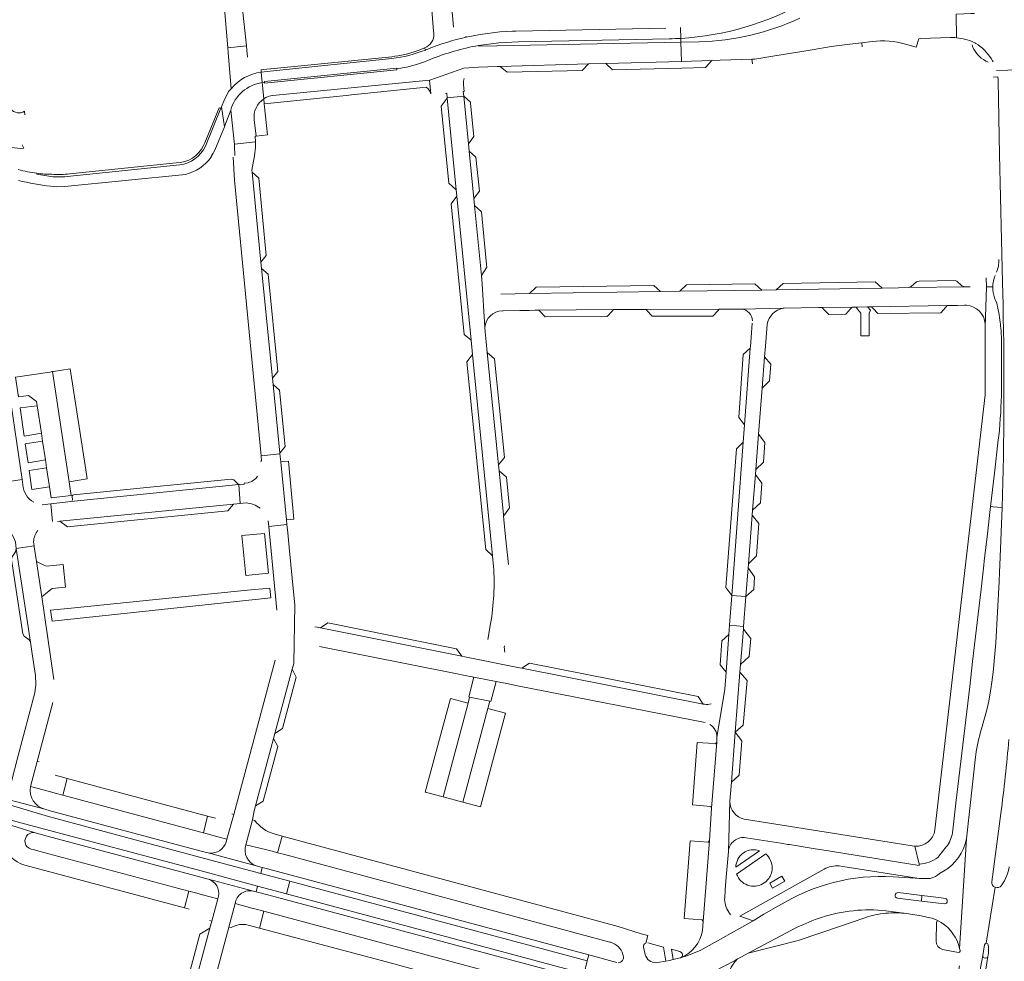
# Model space of a CAD drawing. Header units: metres. Extents: x 166325 to 190320, y 381923 to 404576.
# Tile 333 of 656: x 175043 to 175317, y 387500 to 387763. Entities that reach past the tile are written whole.
import ezdxf

# ---------------------------------------------------------------- set-up
doc = ezdxf.new("R2010")
doc.units = ezdxf.units.M
for name, color, linetype, lineweight in [('B-WE-VH-VERHARDING_ASFALT-GV', 8, 'Continuous', 18), ('B-WE-VH-VERHARDING_BETON-GV', 8, 'Continuous', 18), ('B-WE-VH-VERHARDING_BETONSTRAATSTEEN-GV', 8, 'Continuous', 18), ('B-WE-VH-VERHARDING_STRAATBAKSTEEN-GV', 8, 'Continuous', 18)]:
    doc.layers.add(name, color=color, linetype=linetype, lineweight=lineweight)

msp = doc.modelspace()

# ---------------------------------------------------------------- linework, layer by layer
at = {"layer": 'B-WE-VH-VERHARDING_ASFALT-GV', "flags": 128}
for points in [[(175289.43, 387755.678), (175292.347, 387754.849), (175293.158, 387757.191), (175293.579, 387757.255), (175301.94, 387757.58), (175303.19, 387757.55), (175303.638, 387757.474), (175303.563, 387764.075)], [(175308.658, 387764.272), (175307.61, 387764.2), (175305.67, 387764.15), (175303.563, 387764.075), (175303.638, 387757.474), (175305.518, 387757.153), (175305.89, 387757.09)], [(175226.788, 387757.31), (175226.682, 387760.365)], [(175222.62, 387760.18), (175180.781, 387759.338), (175179.847, 387759.32), (175176.32, 387759.089), (175170.859, 387758.358), (175166.931, 387757.637)], [(175170.448, 387755.337), (175176.053, 387756.054), (175181.537, 387756.377), (175223.566, 387757.183)], [(175231.871, 387756.353), (175226.827, 387756.249), (175227.016, 387750.898), (175235.425, 387751.131), (175237.79, 387751.197), (175246.578, 387751.515), (175247.453, 387751.547), (175252.437, 387752.304), (175263.43, 387754.15), (175268.72, 387755.02), (175273.94, 387755.72), (175277.239, 387756.099), (175280.159, 387756.434)], [(175156.31, 387754.323), (175155.745, 387754.099), (175155.602, 387754.042)], [(175314.79, 387748.389), (175321.07, 387748.53), (175321.155, 387750.635), (175320.946, 387752.482)], [(175146.295, 387751.689), (175112.367, 387748.119), (175109.816, 387747.875), (175110.162, 387745.006), (175110.793, 387745.079), (175110.777, 387745.268), (175147.61, 387749.017), (175147.634, 387748.833), (175150.344, 387749.279)], [(175110.162, 387745.006), (175109.816, 387747.875)], [(175322.553, 387677.11), (175321.93, 387705.249), (175321.382, 387732.833), (175321.106, 387746.737), (175321.07, 387748.53), (175314.79, 387748.389)], [(175315.24, 387745.46), (175315.61, 387724.96), (175316.46, 387689.24), (175316.606, 387683.1)], [(175101.494, 387743.271), (175100.856, 387742.588), (175099.618, 387740.296), (175098.772, 387738.2), (175099.607, 387732.687), (175099.917, 387733.506), (175101.354, 387737.297)], [(175095.929, 387724.383), (175096.44, 387725.297), (175096.552, 387725.516), (175096.886, 387726.166), (175099.607, 387732.687), (175098.772, 387738.2), (175098.615, 387737.809), (175094.296, 387727.281)], [(175051.161, 387716.12), (175051.825, 387716.053), (175052.683, 387715.966), (175055.145, 387715.989), (175088.746, 387719.39)], [(175316.4, 387626.554), (175315.74, 387610.54), (175315.639, 387608.61), (175315.551, 387606.011), (175314.61, 387588.91), (175313.836, 387580.708), (175313.504, 387577.891), (175313.196, 387576.022), (175312.64, 387572.66), (175312.07, 387570.23), (175310.62, 387564.96)], [(175309.027, 387557.65), (175308.97, 387557.132), (175306.438, 387534.304), (175304.509, 387503.722), (175304.63, 387503.11), (175304.636, 387502.996)], [(175313.467, 387522.32), (175315.989, 387541.32)], [(175304.509, 387503.722), (175306.438, 387534.304)], [(175300, 387525.23), (175298.929, 387524.65)], [(175296.37, 387523.24), (175293.73, 387523.17), (175285.962, 387523.686)], [(175287.363, 387519.277), (175293.929, 387518.47), (175296.28, 387518.18), (175298.699, 387517.92), (175300.55, 387517.689)], [(175314.402, 387520.776), (175311.917, 387505.166)], [(175316.272, 387521.453), (175316.138, 387521.27)], [(175300.356, 387516.149), (175298.57, 387516.372), (175296.26, 387516.62), (175293.868, 387516.916), (175287.174, 387517.743)], [(175254.046, 387515.556), (175249.972, 387513.247), (175246.936, 387511.419), (175232.398, 387503.275)], [(175283.982, 387514.227), (175289.72, 387513.436), (175290.234, 387513.365), (175293.827, 387512.832), (175296.22, 387512.28)], [(175298.729, 387511.33), (175299.4, 387510.93)], [(175242.614, 387500.792), (175242.732, 387500.871), (175245.54, 387502.43), (175259.08, 387509.521)], [(175304.483, 387498.929), (175304.03, 387496.38), (175309.832, 387495.306), (175310.34, 387498.28), (175310.95, 387501.75), (175311.42, 387504.74)], [(175208.965, 387499.802), (175201.13, 387501.902), (175200.73, 387500.308), (175199.825, 387496.753), (175199.456, 387495.155), (175205.946, 387493.418)], [(175226.763, 387501.132), (175226.678, 387501.103), (175226.593, 387501.076), (175224.676, 387500.604), (175223.64, 387500.35), (175222.627, 387500.18), (175220.28, 387499.787), (175219.961, 387499.751)], [(175312.47, 387501.831), (175312.4, 387501.45), (175311.84, 387497.99)]]:
    msp.add_lwpolyline(points, dxfattribs=at)
at = {"layer": 'B-WE-VH-VERHARDING_ASFALT-GV'}
for points in [[(175260.012, 387762.976, -0.105641), (175231.871, 387756.353)], [(175223.566, 387757.183, 0.010153), (175226.788, 387757.31)], [(175280.159, 387756.434, -0.0979307), (175289.43, 387755.678)], [(175305.89, 387757.09, -0.0629055), (175308.61, 387756.077)], [(175309.01, 387755.86, -0.1175981), (175313.279, 387751.702)], [(175109.816, 387747.875, 0.1885451), (175101.494, 387743.271)], [(175101.354, 387737.297, -0.2956792), (175110.162, 387745.006)], [(175088.746, 387719.39, 0.1736174), (175095.872, 387724.166)], [(175095.872, 387724.166, -0.1134884), (175095.929, 387724.383)], [(175047.361, 387719.711, -0.0367189), (175042.076, 387720.765)], [(175042.21, 387717.706, 0.0345776), (175051.161, 387716.12)], [(175316.606, 387683.1, -0.0123772), (175316.4, 387626.554)], [(175310.62, 387564.96, 0.0486131), (175309.027, 387557.65)], [(175315.989, 387541.32, 0.0121765), (175318.22, 387561.976)], [(175306.438, 387534.304, -0.2102854), (175300, 387525.23)], [(175298.929, 387524.65, -0.1272903), (175296.37, 387523.24)], [(175318.322, 387526.482, -0.1231778), (175316.272, 387521.453)], [(175314.402, 387520.776, -0.3375782), (175313.467, 387522.32)], [(175316.138, 387521.27, -0.3374434), (175314.402, 387520.776)], [(175265.982, 387512.373, -0.1056672), (175283.982, 387514.227)], [(175296.22, 387512.28, -0.0826697), (175298.729, 387511.33)], [(175232.398, 387503.275, -0.0376813), (175226.763, 387501.132)], [(175312.53, 387503.98, -0.0409563), (175312.47, 387501.831)]]:
    msp.add_lwpolyline(points, format="xyb", dxfattribs=at)
at = {"layer": 'B-WE-VH-VERHARDING_BETON-GV', "flags": 128}
for points in [[(175147.634, 387748.833), (175147.61, 387749.017), (175110.777, 387745.268), (175110.793, 387745.079), (175110.815, 387744.819), (175147.67, 387748.554)], [(175255.763, 387522.502), (175254.99, 387523.822), (175251.617, 387521.918), (175252.348, 387520.564)]]:
    msp.add_lwpolyline(points, close=True, dxfattribs=at)
at = {"layer": 'B-WE-VH-VERHARDING_BETONSTRAATSTEEN-GV'}
for points in [[(175261.352, 387767.418, -0.1131328), (175226.788, 387757.31)], [(175157.947, 387758.697, -0.3347671), (175155.374, 387754.623)], [(175156.31, 387754.323, -0.0357455), (175166.931, 387757.637)], [(175170.448, 387755.337, 0.0484089), (175156.958, 387751.456)], [(175153.308, 387753.845, -0.0567633), (175146.237, 387752.186)], [(175146.295, 387751.689, 0.0630349), (175155.602, 387754.042)], [(175308.2, 387754.729, 0.1820292), (175312.458, 387750.667)], [(175156.958, 387751.456, -0.0460968), (175150.344, 387749.279)], [(175315.24, 387745.46, 0.0228321), (175315.167, 387746.553)], [(175110.586, 387740.447, -0.1119194), (175113.115, 387741.402)], [(175155.827, 387743.677, -0.2243264), (175157.155, 387741.849)], [(175110.586, 387740.447, 0.2833702), (175107.884, 387734.631)], [(175093.781, 387727.458, -0.2828675), (175086.185, 387722.627)], [(175087.133, 387722.023, 0.2602897), (175094.296, 387727.281)], [(175051.454, 387719.426, -0.0285998), (175047.361, 387719.711)], [(175056.524, 387719.542, -0.0351082), (175051.454, 387719.426)], [(175051.202, 387718.809, 0.0475082), (175055.732, 387718.807)], [(175315.44, 387695.71, -0.1006978), (175314.795, 387692.167)], [(175314.4, 387691.22, 0.0938578), (175313.75, 387688.045)], [(175313.75, 387688.045, 0.0906616), (175314.262, 387684.978)], [(175315.813, 387678.211, -0.023782), (175316.15, 387673.681)], [(175316.15, 387659.37, -0.0253655), (175315.406, 387646.546)], [(175108.862, 387635.33, -0.1647022), (175106.219, 387633.477)], [(175046.481, 387628.047, -0.2638913), (175043.402, 387632.91)], [(175057.562, 387630.09, 0.2186305), (175057.212, 387629.885)], [(175105.62, 387627.873, -0.1580101), (175109.532, 387626.369)], [(175046.4, 387617.037, -0.1449377), (175047.623, 387620.286)], [(175053.049, 387551.821, -0.018179), (175052.445, 387552.044)], [(175113.472, 387535.633, -0.1571005), (175108.032, 387539.392)], [(175270.954, 387526.725, 0.1478932), (175266.772, 387525.84)], [(175254.046, 387515.556, -0.1562369), (175285.962, 387523.686)], [(175287.363, 387519.277, 0.9981531), (175287.174, 387517.743)], [(175300.356, 387516.149, 0.808854), (175300.55, 387517.689)], [(175278.076, 387512.259, -0.0580842), (175283.969, 387513.527)], [(175283.969, 387513.527, -0.0551208), (175289.72, 387513.436)], [(175265.982, 387512.373, 0.0405833), (175259.08, 387509.521)], [(175298.729, 387511.33, 0.4555664), (175298.07, 387511.07)], [(175304.509, 387503.722, 0.1929843), (175299.4, 387510.93)], [(175101.443, 387509.523, -0.197346), (175106.217, 387510.25)], [(175217.023, 387505.226, 0.3765405), (175216.39, 387504.05)], [(175297.97, 387505.77, 0.3362642), (175299.73, 387503.45)], [(175311.917, 387505.166, 0.3542668), (175311.42, 387504.74)], [(175312.439, 387504.771, 0.354415), (175311.917, 387505.166)], [(175226.763, 387501.132, 0.6708417), (175226.561, 387502.846)], [(175304.2, 387502.56, 0.3692678), (175304.636, 387502.996)], [(175310.95, 387501.75, 0.3807418), (175311.37, 387501.13)], [(175311.79, 387501.06, 0.3586829), (175312.4, 387501.45)]]:
    msp.add_lwpolyline(points, format="xyb", dxfattribs=at)
at = {"layer": 'B-WE-VH-VERHARDING_BETONSTRAATSTEEN-GV', "flags": 128}
for points in [[(175163.425, 387760.379), (175162.941, 387765.76), (175157.401, 387765.186), (175157.896, 387759.302), (175157.947, 387758.697)], [(175166.931, 387757.637), (175166.884, 387757.956)], [(175106.055, 387752.062), (175105.853, 387754.023), (175105.725, 387755.263), (175100.531, 387754.628), (175100.636, 387753.396), (175101.494, 387743.271)], [(175223.566, 387757.183), (175181.537, 387756.377), (175176.053, 387756.054), (175170.448, 387755.337), (175170.471, 387755.085), (175175.496, 387755.189), (175226.827, 387756.249), (175226.788, 387757.31)], [(175201.06, 387750.176), (175205.909, 387750.311), (175227.016, 387750.898), (175226.827, 387756.249), (175175.496, 387755.189), (175170.471, 387755.085), (175170.448, 387755.337)], [(175226.788, 387757.31), (175226.827, 387756.249), (175231.871, 387756.353)], [(175277.374, 387754.965), (175277.239, 387756.099), (175273.94, 387755.72), (175268.72, 387755.02), (175263.43, 387754.15), (175252.437, 387752.304), (175247.453, 387751.547), (175246.578, 387751.515), (175246.735, 387750.211)], [(175307.969, 387755.494), (175308.2, 387754.729)], [(175309.01, 387755.86), (175308.699, 387756.03), (175308.61, 387756.077)], [(175146.237, 387752.186), (175113.485, 387748.895), (175110.407, 387748.586), (175109.826, 387748.561), (175109.816, 387747.875), (175112.367, 387748.119), (175146.295, 387751.689)], [(175155.602, 387754.042), (175155.374, 387754.623), (175154.307, 387754.221), (175153.308, 387753.845)], [(175155.374, 387754.623), (175155.602, 387754.042), (175155.745, 387754.099), (175156.31, 387754.323)], [(175113.115, 387741.402), (175156.72, 387745.642), (175156.869, 387745.656), (175166.368, 387749.032), (175170.432, 387749.322), (175175.627, 387749.469), (175176.489, 387749.493), (175201.06, 387750.176)], [(175313.805, 387750.802), (175313.69, 387751.01), (175313.279, 387751.702)], [(175109.816, 387747.875), (175109.826, 387748.561)], [(175150.344, 387749.279), (175147.634, 387748.833), (175147.67, 387748.554), (175110.815, 387744.819), (175110.793, 387745.079), (175110.162, 387745.006), (175110.586, 387740.447)], [(175110.586, 387740.447), (175110.162, 387745.006)], [(175157.155, 387741.849), (175156.72, 387745.642), (175113.115, 387741.402)], [(175315.167, 387746.553), (175313.818, 387746.529)], [(175316.46, 387689.24), (175315.61, 387724.96), (175315.24, 387745.46)], [(175110.586, 387740.447), (175110.704, 387739.103), (175133.5, 387741.413), (175135.015, 387741.567), (175155.827, 387743.677)], [(175107.884, 387734.631), (175108.47, 387730.065), (175111.567, 387730.411), (175110.704, 387739.103)], [(175110.704, 387739.103), (175110.586, 387740.447)], [(175094.296, 387727.281), (175098.615, 387737.809), (175098.098, 387737.963), (175094.111, 387728.22), (175093.781, 387727.458)], [(175101.354, 387737.297), (175102.195, 387729.408), (175102.365, 387727.817), (175108.225, 387728.458), (175108.21, 387730.019), (175108.47, 387730.065), (175107.884, 387734.631)], [(175055.732, 387718.807), (175087.133, 387722.023)], [(175086.185, 387722.627), (175056.524, 387719.542)], [(175047.361, 387719.711), (175047.322, 387719.464), (175051.202, 387718.809)], [(175316.606, 387683.1), (175316.46, 387689.24)], [(175314.262, 387684.978), (175314.539, 387684.301), (175314.83, 387683.59)], [(175316.15, 387673.681), (175316.15, 387671.132), (175316.15, 387659.37)], [(175315.406, 387646.546), (175315.28, 387645.434), (175314.225, 387636.14), (175313.147, 387626.85), (175313.717, 387626.798), (175316.4, 387626.554)], [(175115.297, 387639.279), (175115.072, 387641.543), (175109.834, 387641.009), (175109.974, 387639.544), (175109.69, 387639.529)], [(175111.816, 387622.855), (175111.968, 387621.3), (175117.022, 387621.864), (175116.892, 387623.179), (175115.297, 387639.279)], [(175043.402, 387632.91), (175043.189, 387634.37), (175037.877, 387633.542), (175039.95, 387619.852), (175040.971, 387617.914), (175041.344, 387616.893), (175041.603, 387615.171), (175046.568, 387615.906), (175046.4, 387617.037)], [(175103.605, 387633.024), (175103.48, 387633.091), (175103.365, 387633.175), (175102.199, 387634.286), (175101.993, 387634.334), (175101.466, 387634.456), (175084.599, 387632.779), (175082.629, 387632.583), (175057.562, 387630.09)], [(175057.212, 387629.885), (175057.136, 387629.714), (175057.131, 387629.526), (175057.22, 387628.786), (175057.227, 387628.684), (175057.211, 387628.583), (175057.105, 387628.389), (175056.793, 387628.237), (175103.605, 387633.024)], [(175106.219, 387633.477), (175105.065, 387633.346), (175105.094, 387633.054), (175104.094, 387632.947), (175103.845, 387632.954), (175103.605, 387633.024), (175104.022, 387627.714), (175105.62, 387627.873)], [(175051.203, 387627.621), (175048.788, 387627.377)], [(175051.659, 387622.65), (175051.203, 387627.621)], [(175047.998, 387555.678), (175047.413, 387555.844), (175045.536, 387548.807), (175050.833, 387547.414), (175052.392, 387547.004), (175054.561, 387546.423), (175055.764, 387551.092), (175054.195, 387551.513)], [(175054.195, 387551.513), (175053.049, 387551.821)], [(175097.08, 387540.016), (175094.93, 387540.592), (175093.747, 387535.932), (175095.837, 387535.372), (175097.384, 387534.943), (175100.306, 387534.133), (175102.207, 387541.066)], [(175102.207, 387541.066), (175101.644, 387541.252)], [(175108.032, 387539.392), (175107.453, 387539.555), (175105.567, 387532.624), (175111.387, 387531.184), (175112.941, 387530.8), (175114.396, 387530.409), (175115.711, 387535.024)], [(175115.711, 387535.024), (175113.472, 387535.633)], [(175266.772, 387525.84), (175243.282, 387512.712), (175246.936, 387511.419), (175249.972, 387513.247), (175254.046, 387515.556)], [(175285.962, 387523.686), (175293.73, 387523.17), (175293.205, 387523.252), (175271.984, 387526.565), (175270.954, 387526.725)], [(175097.738, 387517.548), (175093.444, 387518.693), (175091.877, 387519.111), (175089.65, 387519.705), (175088.446, 387515.007), (175089.817, 387514.64)], [(175293.929, 387518.47), (175287.363, 387519.277)], [(175095.454, 387511.528), (175096.058, 387511.36), (175097.738, 387517.548)], [(175110.562, 387514.084), (175108.792, 387514.559), (175107.238, 387514.986), (175102.572, 387516.267), (175100.786, 387509.658), (175101.443, 387509.523)], [(175287.174, 387517.743), (175293.868, 387516.916), (175293.929, 387518.47)], [(175298.57, 387516.372), (175300.356, 387516.149)], [(175300.55, 387517.689), (175298.699, 387517.92)], [(175106.217, 387510.25), (175109.351, 387509.414), (175110.562, 387514.084)], [(175289.72, 387513.436), (175283.982, 387514.227)], [(175271.317, 387509.957), (175278.076, 387512.259)], [(175298.07, 387511.07), (175297.97, 387505.77)], [(175259.08, 387509.521), (175245.54, 387502.43), (175259.5, 387505.93), (175271.317, 387509.957)], [(175222.002, 387504.076), (175217.579, 387505.27)], [(175216.39, 387504.05), (175216.867, 387502.04)], [(175219.961, 387499.751), (175220.28, 387499.787), (175222.627, 387500.18), (175222.002, 387504.076)], [(175226.561, 387502.846), (175224.207, 387503.481), (175224.676, 387500.604), (175226.593, 387501.076), (175226.678, 387501.103), (175226.763, 387501.132)], [(175299.73, 387503.45), (175304.2, 387502.56)], [(175304.636, 387502.996), (175304.63, 387503.11), (175304.509, 387503.722)], [(175311.42, 387504.74), (175310.95, 387501.75)], [(175312.53, 387503.98), (175312.439, 387504.771)], [(175311.37, 387501.13), (175311.79, 387501.06)], [(175312.4, 387501.45), (175312.47, 387501.831)]]:
    msp.add_lwpolyline(points, dxfattribs=at)
for points in [[(175201.06, 387750.176), (175176.489, 387749.493), (175178.392, 387747.88), (175199.27, 387748.356)], [(175235.425, 387751.131), (175227.016, 387750.898), (175205.909, 387750.311), (175207.734, 387748.573), (175227.082, 387749.024), (175233.633, 387749.177)], [(175168.162, 387739.192), (175168.141, 387739.512), (175166.296, 387741.163), (175167.608, 387727.883), (175169.122, 387729.934)], [(175161.708, 387740.664), (175160.016, 387738.368), (175162.176, 387716.934), (175164.23, 387715.133)], [(175167.807, 387725.865), (175169.108, 387712.697), (175170.68, 387714.743), (175169.696, 387724.201)], [(175107.293, 387720.066), (175109.78, 387694.969), (175111.244, 387696.796), (175109.16, 387718.373)], [(175164.407, 387713.343), (175162.765, 387711.233), (175166.416, 387674.821), (175168.372, 387673.212)], [(175169.299, 387710.763), (175171.226, 387691.258), (175172.775, 387693.551), (175172.665, 387694.283), (175171.228, 387709.005)], [(175109.957, 387693.18), (175112.986, 387662.607), (175114.44, 387664.439), (175111.794, 387691.637)], [(175253.378, 387687.241), (175282.927, 387687.69), (175280.969, 387689.438), (175255.283, 387688.994)], [(175291.01, 387688.199), (175290.25, 387687.896), (175305.931, 387688.037), (175305.163, 387688.325), (175303.69, 387689.632), (175303.229, 387689.792), (175293.226, 387689.695), (175292.475, 387689.432)], [(175184.643, 387686.197), (175221.127, 387686.751), (175219.242, 387688.458), (175186.467, 387687.934)], [(175226.549, 387686.833), (175249.386, 387687.18), (175247.471, 387688.897), (175228.424, 387688.605)], [(175207.704, 387681.327), (175208.078, 387681.717), (175187.258, 387681.563), (175187.627, 387681.165), (175188.982, 387679.701), (175206.246, 387679.806)], [(175237.074, 387681.425), (175237.447, 387681.822), (175217.174, 387681.75), (175217.557, 387681.304), (175218.802, 387679.857), (175235.683, 387679.943)], [(175274.098, 387681.95), (175274.514, 387682.428), (175266.147, 387682.286), (175266.597, 387681.827), (175268.007, 387680.389), (175272.794, 387680.454)], [(175300.638, 387682.375), (175301.064, 387682.864), (175279.923, 387682.517), (175280.36, 387682.05), (175281.679, 387680.642), (175299.276, 387680.811)], [(175246.149, 387671.015), (175244.193, 387669.255), (175243.003, 387651.624), (175244.56, 387649.631)], [(175168.771, 387669.173), (175167.186, 387667.192), (175172.451, 387614.898), (175174.305, 387613.152)], [(175172.857, 387669.781), (175175.973, 387638.472), (175177.627, 387640.54), (175174.873, 387668.05)], [(175250.161, 387668.581), (175249.48, 387659.878), (175251.503, 387661.849), (175251.842, 387666.535)], [(175113.158, 387660.869), (175115.052, 387641.745), (175116.572, 387643.58), (175114.994, 387659.294)], [(175248.477, 387647.054), (175247.707, 387637.215), (175249.811, 387639.213), (175250.228, 387644.745)], [(175244.201, 387644.802), (175242.283, 387642.921), (175239.349, 387604.291), (175241.028, 387602.098)], [(175115.297, 387639.279), (175116.892, 387623.179), (175118.944, 387623.368), (175117.435, 387639.524)], [(175176.139, 387636.804), (175177.358, 387624.554), (175177.393, 387624.201), (175177.661, 387624.581), (175179.016, 387626.506), (175178.204, 387635.011)], [(175247.594, 387635.778), (175246.815, 387625.818), (175248.989, 387627.88), (175249.386, 387633.401)], [(175102.162, 387627.531), (175053.731, 387622.735), (175055.869, 387621.194), (175100.588, 387625.654)], [(175246.708, 387624.452), (175245.649, 387610.912), (175247.862, 387613.138), (175248.553, 387622.087)], [(175110.792, 387619.342), (175104.436, 387618.793), (175105.586, 387607.655), (175111.863, 387608.308)], [(175041.603, 387615.171), (175041.344, 387614.262), (175040.486, 387612.807), (175040.299, 387612.066), (175043.46, 387591.345), (175043.823, 387590.705), (175045.153, 387589.713), (175045.54, 387589.026)], [(175054.684, 387610.68), (175050.031, 387610.201), (175049.121, 387610.645), (175047.208, 387611.579), (175048.676, 387601.657), (175050.312, 387602.987), (175051.595, 387604.03), (175055.328, 387604.414)], [(175245.562, 387609.8), (175244.935, 387601.787), (175247.107, 387603.742), (175247.378, 387607.305)], [(175244.935, 387601.787), (175241.028, 387602.098), (175240.409, 387593.767), (175244.284, 387593.455)], [(175126.364, 387593.026), (175165.746, 387585.119), (175164.277, 387587.251), (175128.428, 387594.438)], [(175240.217, 387591.175), (175238.221, 387589.44), (175237.796, 387582.796), (175239.437, 387580.686)], [(175244.225, 387592.709), (175243.45, 387582.803), (175245.813, 387585.04), (175246.302, 387590.126)], [(175182.511, 387581.803), (175233.066, 387571.814), (175231.653, 387573.949), (175184.665, 387583.203)], [(175118.481, 387581.503), (175113.678, 387563.622), (175115.791, 387565.006), (175119.629, 387579.301)], [(175175.332, 387578.1), (175169.124, 387579.345), (175167.689, 387573.796), (175167.88, 387573.756), (175173.551, 387572.627), (175173.849, 387572.578)], [(175243.288, 387580.734), (175241.977, 387563.967), (175244.172, 387565.929), (175245.256, 387578.422)], [(175167.502, 387572.107), (175162.574, 387573.38), (175155.582, 387547.317), (175160.532, 387545.994)], [(175173.005, 387570.607), (175173.551, 387572.627), (175167.88, 387573.756), (175167.502, 387572.107), (175160.532, 387545.994), (175166.041, 387544.515)], [(175173.005, 387570.607), (175166.041, 387544.515), (175170.99, 387543.182), (175177.931, 387569.267)], [(175034.834, 387546.386), (175034.694, 387546.423), (175033.06, 387546.861), (175005.475, 387554.255), (175000.311, 387555.639), (174985.961, 387559.485), (174982.471, 387560.42), (174966.533, 387564.693), (174964.987, 387565.106), (174958.985, 387566.707), (174958.823, 387565.619), (174966.248, 387563.631), (175032.775, 387545.799), (175050.611, 387540.445), (175094.036, 387528.8), (175109.71, 387524.605), (175110.138, 387526.284), (175108.436, 387526.725), (175095.066, 387530.326), (175094.476, 387530.442), (175051.051, 387542.087), (175049.526, 387542.497)], [(175241.977, 387563.967), (175240.889, 387550.057), (175243.022, 387551.964), (175243.8, 387561.53)], [(175113.301, 387562.219), (175108.256, 387543.441), (175110.361, 387544.73), (175114.496, 387560.032)], [(175236.805, 387561.239), (175236.442, 387560.754), (175234.506, 387560.893), (175231.393, 387561.116), (175230.087, 387543.706), (175235.137, 387543.306), (175235.389, 387542.769)], [(175234.768, 387533.803), (175234.394, 387533.336), (175229.391, 387533.702), (175227.75, 387512.044), (175232.762, 387511.707), (175233.046, 387511.202)], [(175117.839, 387522.429), (175116.905, 387518.948), (175194.508, 387498.134), (175199.825, 387496.753), (175200.73, 387500.308), (175195.837, 387501.556)], [(175095.517, 387509.333), (175092.777, 387507.706), (175088.507, 387491.617), (175090.628, 387490.999)]]:
    msp.add_lwpolyline(points, close=True, dxfattribs=at)
at = {"layer": 'B-WE-VH-VERHARDING_STRAATBAKSTEEN-GV', "flags": 128}
for points in [[(175099.371, 387768.314), (175099.417, 387767.776), (175100.531, 387754.628), (175105.725, 387755.263), (175105.116, 387761.183), (175104.436, 387767.167)], [(175170.432, 387749.322), (175166.368, 387749.032), (175156.869, 387745.656)], [(175161.254, 387741.973), (175161.577, 387741.99), (175161.698, 387740.763), (175166.296, 387741.163), (175166.162, 387742.516), (175166.452, 387742.517), (175166.369, 387743.319), (175166.243, 387744.532)], [(175172.857, 387669.781), (175172.564, 387672.722), (175172.286, 387675.508), (175172.211, 387676.73), (175171.38, 387690.328), (175171.259, 387690.927), (175171.226, 387691.258), (175169.299, 387710.763), (175169.108, 387712.697), (175167.807, 387725.865), (175167.608, 387727.883), (175166.296, 387741.163), (175161.698, 387740.763), (175161.708, 387740.664), (175164.23, 387715.133), (175164.407, 387713.343), (175168.372, 387673.212), (175168.771, 387669.173), (175174.305, 387613.152), (175174.598, 387610.19)], [(175043.97, 387735.984), (175043.857, 387736.976)], [(175043.664, 387726.684), (175043.247, 387727.674)], [(175109.957, 387693.18), (175109.78, 387694.969), (175107.293, 387720.066), (175107.244, 387720.565), (175107.973, 387724.606), (175108.239, 387726.986), (175108.225, 387728.458), (175102.365, 387727.817), (175102.433, 387727.176), (175102.485, 387724.637)], [(175102.028, 387724.223), (175102.428, 387717.772), (175109.834, 387641.009), (175115.072, 387641.543), (175115.052, 387641.745), (175113.158, 387660.869), (175112.986, 387662.607), (175109.957, 387693.18)], [(175027.031, 387706.017), (175030.619, 387681.461), (175037.877, 387633.542), (175043.189, 387634.37), (175038.65, 387665.419), (175031.625, 387713.47)], [(175171.38, 387690.328), (175172.211, 387676.73)], [(175311.966, 387688.059), (175311.944, 387690.548)], [(175307.437, 387688.062), (175305.931, 387688.037), (175290.25, 387687.896), (175287.506, 387687.759), (175282.927, 387687.69), (175253.378, 387687.241), (175249.386, 387687.18), (175226.549, 387686.833), (175221.127, 387686.751), (175184.643, 387686.197), (175176.628, 387686.075)], [(175313.75, 387688.045), (175311.966, 387688.059), (175311.65, 387676.878), (175311.648, 387674.94), (175311.63, 387658), (175297.63, 387536.73)], [(175311.651, 387677.748), (175311.65, 387676.878), (175311.966, 387688.059)], [(175177.066, 387681.375), (175177.275, 387681.377), (175181.971, 387681.464), (175184.571, 387681.513), (175186.207, 387681.543), (175187.258, 387681.563), (175208.078, 387681.717), (175209.206, 387681.721), (175211.028, 387681.728), (175213.387, 387681.736), (175216.129, 387681.746), (175217.174, 387681.75), (175237.447, 387681.822), (175238.488, 387681.829), (175242.169, 387681.851), (175243.711, 387681.87), (175255.336, 387682.085), (175255.567, 387682.117), (175265.15, 387682.274), (175266.147, 387682.286), (175274.514, 387682.428), (175275.631, 387682.446), (175275.966, 387682.452), (175278.854, 387682.499), (175279.923, 387682.517), (175301.064, 387682.864), (175302.138, 387682.881), (175303.884, 387682.91), (175305.845, 387682.942), (175306.424, 387682.952)], [(175255.336, 387682.085), (175243.711, 387681.87)], [(175246.667, 387677.986), (175246.175, 387671.369), (175246.149, 387671.015), (175244.56, 387649.631), (175244.201, 387644.802), (175241.028, 387602.098), (175244.935, 387601.787), (175245.562, 387609.8), (175245.649, 387610.912), (175246.708, 387624.452), (175246.815, 387625.818), (175247.594, 387635.778), (175247.707, 387637.215), (175248.477, 387647.054)], [(175248.477, 387647.054), (175249.48, 387659.878), (175250.161, 387668.581), (175250.39, 387671.508), (175250.867, 387677.611)], [(175178.736, 387610.716), (175177.967, 387618.442), (175177.393, 387624.201), (175177.358, 387624.554), (175176.139, 387636.804), (175175.973, 387638.472), (175172.857, 387669.781)], [(175311.253, 387610.508), (175311.381, 387611.631), (175312.254, 387619.241), (175313.147, 387626.85), (175314.225, 387636.14), (175315.28, 387645.434), (175315.406, 387646.546)], [(175102.162, 387627.531), (175104.022, 387627.714), (175103.605, 387633.024), (175056.793, 387628.237), (175051.203, 387627.621), (175051.659, 387622.65)], [(175053.124, 387622.675), (175053.731, 387622.735), (175102.162, 387627.531)], [(175118.481, 387581.503), (175118.904, 387583.077), (175119.239, 387599.484), (175118.972, 387602.176), (175117.654, 387615.479), (175117.249, 387619.573), (175117.022, 387621.864), (175111.968, 387621.3), (175114.245, 387597.968)], [(175052.077, 387578.683), (175051.987, 387579.288), (175048.676, 387601.657), (175047.208, 387611.579), (175046.608, 387615.633), (175046.568, 387615.906), (175041.603, 387615.171), (175045.54, 387589.026), (175046.011, 387585.824), (175046.925, 387579.741), (175047.007, 387577.293), (175046.724, 387574.975), (175042.031, 387557.071), (175040.249, 387550.23)], [(175302.5, 387535.94), (175302.684, 387537.495), (175303.184, 387541.722), (175303.481, 387544.235), (175307.319, 387576.7), (175308.108, 387583.723), (175310.467, 387603.849), (175311.253, 387610.508)], [(175119.239, 387599.484), (175118.904, 387583.077)], [(175182.511, 387581.803), (175181.84, 387581.936), (175166.571, 387584.953), (175165.746, 387585.119), (175126.364, 387593.026), (175125.404, 387593.219), (175124.77, 387593.347)], [(175173.777, 387594.192), (175172.974, 387589.789)], [(175240.889, 387550.057), (175241.977, 387563.967), (175243.288, 387580.734), (175243.45, 387582.803), (175244.225, 387592.709), (175244.284, 387593.455), (175240.409, 387593.767), (175240.217, 387591.175), (175239.437, 387580.686), (175239.064, 387575.993), (175236.88, 387562.501), (175236.805, 387561.239), (175235.389, 387542.769), (175234.768, 387533.803), (175233.046, 387511.202), (175232.86, 387508.75)], [(175126.09, 387587.867), (175163.98, 387580.36), (175166.681, 387579.803), (175169.124, 387579.345), (175175.332, 387578.1), (175178.265, 387577.537), (175181.302, 387576.936), (175233.612, 387566.663)], [(175166.571, 387584.953), (175181.84, 387581.936)], [(175113.712, 387584.014), (175102.207, 387541.066), (175100.306, 387534.133)], [(175105.567, 387532.624), (175107.453, 387539.555), (175107.883, 387542.051), (175108.256, 387543.441), (175113.301, 387562.219), (175113.678, 387563.622), (175118.481, 387581.503)], [(175233.374, 387571.753), (175233.066, 387571.814), (175182.511, 387581.803)], [(175236.88, 387562.501), (175239.064, 387575.993)], [(175045.536, 387548.807), (175047.413, 387555.844), (175051.754, 387572.287)], [(174965.159, 387559.566), (175032.788, 387541.431), (175045.26, 387538.082), (175093.502, 387525.225), (175108.822, 387521.116), (175116.905, 387518.948), (175117.839, 387522.429), (175109.71, 387524.605), (175094.036, 387528.8), (175050.611, 387540.445), (175032.775, 387545.799)], [(175045.26, 387538.082), (175032.788, 387541.431), (174965.159, 387559.566)], [(175239.02, 387517.86), (175239.177, 387519.862), (175239.194, 387520.078), (175239.379, 387522.451), (175239.557, 387524.618), (175240.056, 387530.715), (175240.473, 387544.745), (175240.889, 387550.057)], [(175034.834, 387546.386), (175049.526, 387542.497)], [(175240.473, 387544.745), (175240.056, 387530.715)], [(175032.503, 387540.369), (175046.599, 387536.016), (175047.551, 387535.719), (175049.169, 387535.281), (175093.064, 387523.582), (175094.653, 387523.167), (175095.127, 387523.042), (175107.721, 387519.715), (175108.417, 387519.526), (175108.822, 387521.116), (175093.502, 387525.225), (175045.26, 387538.082)], [(175046.599, 387536.016), (175032.503, 387540.369)], [(175244.997, 387534.591), (175252.242, 387533.432), (175254.629, 387533.05), (175256.662, 387532.725), (175257.12, 387532.652), (175264.272, 387531.508), (175266.168, 387531.205), (175293.248, 387526.874), (175293.248, 387527.245), (175292.052, 387532.22), (175291.28, 387532.342), (175245.06, 387539.64), (175244.423, 387539.772)], [(175115.711, 387535.024), (175114.396, 387530.409), (175116.057, 387529.963), (175207.054, 387505.511), (175207.178, 387505.475), (175207.302, 387505.439)], [(175217.023, 387505.226), (175217.608, 387507.346), (175215.774, 387507.841), (175209.295, 387509.865), (175199.354, 387512.538), (175115.711, 387535.024)], [(175044.01, 387526.905), (175088.446, 387515.007), (175089.65, 387519.705), (175047.918, 387530.84)], [(175047.918, 387530.84), (175046.361, 387531.28)], [(175095.066, 387530.326), (175108.436, 387526.725)], [(175242.125, 387526.354), (175248.733, 387530.967)], [(175250.452, 387530.099), (175242.331, 387524.446)], [(175292.052, 387532.22), (175293.248, 387527.245)], [(175298.72, 387529.43), (175300.793, 387531.996)], [(175252.257, 387525.975), (175252.259, 387526.005), (175252.26, 387526.034)], [(175107.721, 387519.715), (175095.127, 387523.042)], [(175249.578, 387521.686), (175250.457, 387522.288), (175251.078, 387522.916)], [(175245.415, 387521.371), (175245.466, 387521.353), (175245.517, 387521.336)], [(175097.931, 387518.253), (175097.738, 387517.548), (175096.058, 387511.36), (175095.517, 387509.333), (175090.628, 387490.999), (175089.2, 387485.646), (175085.23, 387470.761), (175073.487, 387426.98), (175073.186, 387425.87), (175078.063, 387424.574), (175078.398, 387425.836), (175084.353, 387448.158), (175100.786, 387509.658)], [(175100.786, 387509.658), (175102.572, 387516.267)], [(175240.673, 387513.111), (175240.348, 387513.549), (175240.244, 387513.69), (175240.143, 387513.834)], [(175232.398, 387503.275), (175246.936, 387511.419), (175243.282, 387512.712)], [(175210.644, 387502.079), (175210.754, 387501.725)]]:
    msp.add_lwpolyline(points, dxfattribs=at)
at = {"layer": 'B-WE-VH-VERHARDING_STRAATBAKSTEEN-GV'}
for points in [[(175166.243, 387744.532, -0.0886041), (175166.438, 387746.129)], [(175043.857, 387736.976, -0.8565576), (175040.04, 387741.462)], [(175031.504, 387731.91, 0.2359182), (175043.664, 387726.684)], [(175315.813, 387678.211, 0.0284124), (175314.83, 387683.59)], [(175172.211, 387676.73, -0.3905124), (175177.066, 387681.375)], [(175243.711, 387681.87, -0.3795073), (175246.748, 387678.624)], [(175250.867, 387677.611, -0.3219279), (175255.336, 387682.085)], [(175306.424, 387682.952, -0.3715675), (175311.651, 387677.748)], [(175174.598, 387610.19, -0.0601969), (175173.777, 387594.192)], [(175177.745, 387586.315, -0.0735804), (175177.613, 387588.057)], [(175235.244, 387571.897, -0.0898012), (175233.374, 387571.753)], [(175234.903, 387566.148, -0.2688853), (175236.88, 387562.501)], [(175049.526, 387542.497, -0.3867677), (175045.536, 387548.807)], [(175244.423, 387539.772, -0.3498241), (175240.473, 387544.745)], [(175046.361, 387531.28, -1.0413656), (175046.599, 387536.016)], [(175297.63, 387536.73, -0.3893751), (175292.052, 387532.22)], [(175300.793, 387531.996, 0.1277588), (175302.5, 387535.94)], [(175037.633, 387533.268, 0.2532957), (175044.01, 387526.905)], [(175100.306, 387534.133, -0.3407628), (175096.138, 387530.295)], [(175108.436, 387526.725, -0.3993294), (175105.567, 387532.624)], [(175240.056, 387530.715, -0.4367677), (175244.997, 387534.591)], [(175096.138, 387530.295, -0.0606376), (175095.066, 387530.326)], [(175248.733, 387530.967, 0.5110855), (175242.125, 387526.354)], [(175252.26, 387526.034, 0.2270501), (175250.452, 387530.099)], [(175293.248, 387527.245, 0.1467079), (175298.457, 387529.061)], [(175298.457, 387529.061, -0.0261732), (175298.72, 387529.43)], [(175242.331, 387524.446, 0.2234181), (175245.415, 387521.371)], [(175251.078, 387522.916, 0.1645572), (175252.257, 387525.975)], [(175095.127, 387523.042, -0.3971432), (175097.931, 387518.253)], [(175245.517, 387521.336, 0.2081895), (175249.578, 387521.686)], [(175102.572, 387516.267, -0.4316344), (175107.721, 387519.715)], [(175240.143, 387513.834, -0.1636606), (175239.02, 387517.86)], [(175232.86, 387508.75, -0.2593024), (175226.763, 387501.132)], [(175207.302, 387505.439, -0.2447029), (175210.644, 387502.079)], [(175210.754, 387501.725, -0.4985369), (175209.341, 387499.763)], [(175219.961, 387499.751, -0.364166), (175216.867, 387502.04)], [(175242.614, 387500.792, -0.0407195), (175228.043, 387493.954)], [(175239.908, 387493.901, -0.2314767), (175242.614, 387500.792)]]:
    msp.add_lwpolyline(points, format="xyb", dxfattribs=at)
at = {"layer": 'B-WE-VH-VERHARDING_STRAATBAKSTEEN-GV', "flags": 128}
for points in [[(175279.247, 387680.767), (175279.685, 387681.586), (175278.854, 387682.499), (175275.966, 387682.452), (175275.631, 387682.446), (175276.066, 387681.859), (175276.929, 387680.692), (175276.97, 387674.383), (175279.274, 387674.415)], [(175051.73, 387664.438), (175050.95, 387664.32), (175041.384, 387662.878), (175042.187, 387657.391), (175045.036, 387657.822), (175047.244, 387656.109), (175047.418, 387654.959), (175048.579, 387647.295), (175048.913, 387645.087), (175049.705, 387639.855), (175050.039, 387637.654), (175050.847, 387632.316), (175051.301, 387629.319), (175056.914, 387629.911), (175056.538, 387632.395), (175056.339, 387633.774)], [(175056.601, 387665.222), (175051.997, 387664.481), (175051.73, 387664.438), (175056.339, 387633.774), (175061.345, 387634.553), (175060.958, 387637.055)], [(175047.418, 387654.959), (175042.638, 387654.314), (175043.781, 387646.505), (175048.579, 387647.295)], [(175048.913, 387645.087), (175044.103, 387644.305), (175044.87, 387639.073), (175049.705, 387639.855)], [(175050.039, 387637.654), (175045.184, 387636.929), (175045.97, 387631.563), (175050.847, 387632.316)], [(175112.498, 387601.423), (175112.238, 387604.126), (175105.998, 387603.56), (175095.875, 387602.529), (175085.926, 387601.515), (175075.978, 387600.502), (175066.029, 387599.488), (175055.941, 387598.46), (175051.092, 387597.966), (175051.567, 387594.918)], [(175055.764, 387551.092), (175054.561, 387546.423), (175093.014, 387536.128), (175093.747, 387535.932), (175094.93, 387540.592)], [(175111.62, 387525.9), (175110.138, 387526.284), (175109.71, 387524.605), (175117.839, 387522.429), (175195.837, 387501.556), (175200.73, 387500.308), (175201.13, 387501.902)], [(175116.905, 387518.948), (175108.822, 387521.116), (175108.417, 387519.526), (175109.979, 387519.101), (175199.456, 387495.155), (175199.825, 387496.753), (175194.508, 387498.134)], [(175110.562, 387514.084), (175109.351, 387509.414), (175144.733, 387499.982), (175158.364, 387496.308), (175226.329, 387478.266), (175227.486, 387482.626), (175225.29, 387483.231), (175214.449, 387486.217), (175208.362, 387487.838), (175208.357, 387487.839), (175208.353, 387487.84), (175207.663, 387488.025)]]:
    msp.add_lwpolyline(points, close=True, dxfattribs=at)

doc.saveas('drawing.dxf')
